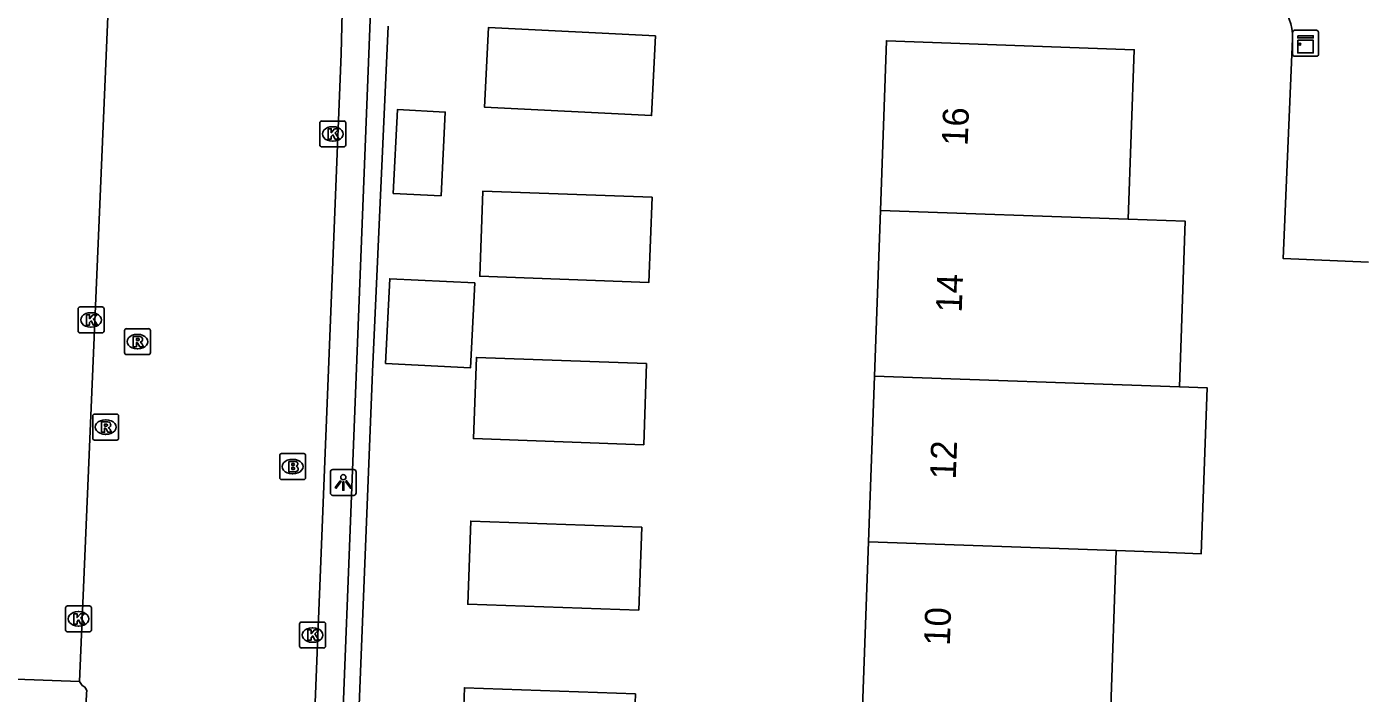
# Model space of a CAD drawing. Extents: x 160732 to 162105, y 387428 to 388479.
# Drawn here: x 161104.8 to 161156.4, y 387560.2 to 387585.9 of the extents above; entities that cross this region are included whole.
import ezdxf

# ---------------------------------------------------------------- set-up
doc = ezdxf.new("R2010")
doc.units = 0
for name, color, linetype in [('IMGEO_Brandkraan', 7, 'Continuous'), ('IMGEO_Kast', 7, 'Continuous'), ('IMGEO_Kolk', 7, 'Continuous'), ('IMGEO_Lichtpunt', 7, 'Continuous'), ('IMGEO_Pand', 7, 'Continuous'), ('IMGEO_Pand_nummerreeks', 7, 'Continuous'), ('IMGEO_Rijbaan_lokaal_open', 7, 'Continuous'), ('IMGEO_Rioolput', 7, 'Continuous'), ('IMGEO_Voetpad_open', 7, 'Continuous')]:
    doc.layers.add(name, color=color, linetype=linetype)

msp = doc.modelspace()

# ---------------------------------------------------------------- linework, layer by layer
at = {"layer": 'IMGEO_Brandkraan'}
for p, q in [((161114.587, 387568.537), (161114.587, 387569.389)), ((161114.662, 387569.463), (161115.514, 387569.463)), ((161115.075, 387569.243), (161115.1, 387569.243)), ((161115.588, 387569.389), (161115.588, 387568.537)), ((161115.098, 387568.683), (161115.073, 387568.683)), ((161115.514, 387568.463), (161114.662, 387568.463))]:
    msp.add_line(p, q, dxfattribs=at)
for points in [[(161114.587, 387568.537), (161114.587, 387569.389)], [(161114.662, 387569.463), (161115.514, 387569.463)], [(161114.935, 387569.163), (161114.935, 387568.763), (161115.148, 387568.763)], [(161115.166, 387569.163), (161114.935, 387569.163)], [(161115.114, 387569.082), (161115.06, 387569.082), (161115.06, 387569.006)], [(161115.588, 387569.389), (161115.588, 387568.537)], [(161115.06, 387569.006), (161115.113, 387569.006)], [(161115.122, 387568.93), (161115.06, 387568.93), (161115.06, 387568.849)], [(161115.06, 387568.849), (161115.122, 387568.849)], [(161115.514, 387568.463), (161114.662, 387568.463)]]:
    msp.add_lwpolyline(points, dxfattribs=at)
for centre, radius, start, end in [((161114.664, 387569.387), 0.0765, 91.552, 178.448), ((161114.664, 387569.387), 0.0765, 91.552, 178.448), ((161115.115, 387569.044), 0.0379, 267.8285, 90.9355), ((161115.17, 387569.018), 0.145, 59.4692, 91.5367), ((161115.195, 387569.065), 0.0922, 285.5137, 58.1501), ((161115.512, 387569.387), 0.0765, 1.552, 88.448), ((161115.512, 387569.387), 0.0765, 1.552, 88.448), ((161114.664, 387568.539), 0.0765, 181.552, 268.448), ((161114.664, 387568.539), 0.0765, 181.552, 268.448), ((161115.123, 387568.889), 0.0404, 269.8759, 90.5077), ((161115.154, 387569.014), 0.251, 268.6676, 293.5347), ((161115.2, 387568.873), 0.105, 301.3115, 78.989), ((161115.512, 387568.539), 0.0765, 271.552, 358.448), ((161115.512, 387568.539), 0.0765, 271.552, 358.448)]:
    msp.add_arc(centre, radius, start, end, dxfattribs=at)
for centre, major_axis, ratio, start_param, end_param in [((161115.074, 387568.963), (-0.387, 0.002), 0.722429, 4.712389, 7.853982), ((161115.099, 387568.963), (-0.39, 0.002), 0.717154, 1.570796, 4.712389)]:
    msp.add_ellipse(centre, major_axis=major_axis, ratio=ratio, start_param=start_param, end_param=end_param, dxfattribs=at)
at = {"layer": 'IMGEO_Kast'}
for p, q in [((161153.724, 387584.883), (161153.724, 387585.724)), ((161153.724, 387585.724), (161153.724, 387584.883)), ((161153.799, 387585.808), (161154.64, 387585.808)), ((161154.64, 387585.808), (161153.799, 387585.808)), ((161154.724, 387585.733), (161154.724, 387584.892)), ((161154.724, 387584.892), (161154.724, 387585.733)), ((161154.649, 387584.808), (161153.808, 387584.808)), ((161153.808, 387584.808), (161154.649, 387584.808))]:
    msp.add_line(p, q, dxfattribs=at)
for points in [[(161153.919, 387585.598), (161154.519, 387585.598), (161154.519, 387585.513), (161153.919, 387585.513), (161153.919, 387585.598)], [(161153.919, 387585.423), (161154.519, 387585.423), (161154.519, 387584.934), (161153.919, 387584.934), (161153.919, 387585.423)]]:
    msp.add_lwpolyline(points, dxfattribs=at)
msp.add_circle((161154.003, 387585.272), 0.0377, dxfattribs=at)
for centre, start, end in [((161153.802, 387585.73), 92.4484, 184.2845), ((161153.802, 387585.73), 92.4484, 184.2845), ((161154.646, 387585.73), 2.4484, 94.2845), ((161154.646, 387585.73), 2.4484, 94.2845), ((161153.802, 387584.886), 182.4484, 274.2845), ((161153.802, 387584.886), 182.4484, 274.2845), ((161154.646, 387584.886), 272.4484, 4.2845), ((161154.646, 387584.886), 272.4484, 4.2845)]:
    msp.add_arc(centre, 0.0779, start, end, dxfattribs=at)
at = {"layer": 'IMGEO_Kolk'}
for p, q in [((161116.137, 387581.381), (161116.137, 387582.233)), ((161116.212, 387582.307), (161117.064, 387582.307)), ((161116.625, 387582.087), (161116.65, 387582.087)), ((161117.138, 387582.233), (161117.138, 387581.381)), ((161116.648, 387581.527), (161116.623, 387581.527)), ((161117.064, 387581.307), (161116.212, 387581.307)), ((161106.798, 387574.2), (161106.798, 387575.052)), ((161106.873, 387575.126), (161107.725, 387575.126)), ((161107.286, 387574.906), (161107.311, 387574.906)), ((161107.799, 387575.052), (161107.799, 387574.2)), ((161107.309, 387574.346), (161107.284, 387574.346)), ((161107.725, 387574.126), (161106.873, 387574.126)), ((161106.312, 387562.657), (161106.312, 387563.509)), ((161106.387, 387563.583), (161107.239, 387563.583)), ((161107.313, 387563.509), (161107.313, 387562.657)), ((161106.8, 387563.363), (161106.825, 387563.363)), ((161115.357, 387562.034), (161115.357, 387562.886)), ((161115.432, 387562.96), (161116.284, 387562.96)), ((161116.358, 387562.886), (161116.358, 387562.034)), ((161107.239, 387562.583), (161106.387, 387562.583)), ((161106.823, 387562.803), (161106.798, 387562.803)), ((161115.845, 387562.74), (161115.87, 387562.74)), ((161116.284, 387561.96), (161115.432, 387561.96)), ((161115.868, 387562.18), (161115.843, 387562.18))]:
    msp.add_line(p, q, dxfattribs=at)
for points in [[(161116.137, 387581.381), (161116.137, 387582.233)], [(161116.212, 387582.307), (161117.064, 387582.307)], [(161116.458, 387582.007), (161116.581, 387582.007), (161116.581, 387581.856), (161116.711, 387582.007), (161116.875, 387582.007), (161116.729, 387581.856), (161116.882, 387581.607), (161116.73, 387581.607), (161116.645, 387581.771), (161116.581, 387581.704), (161116.581, 387581.607), (161116.458, 387581.607), (161116.458, 387582.007)], [(161117.138, 387582.233), (161117.138, 387581.381)], [(161117.064, 387581.307), (161116.212, 387581.307)], [(161106.798, 387574.2), (161106.798, 387575.052)], [(161106.873, 387575.126), (161107.725, 387575.126)], [(161107.119, 387574.826), (161107.242, 387574.826), (161107.242, 387574.675), (161107.372, 387574.826), (161107.536, 387574.826), (161107.39, 387574.675), (161107.543, 387574.426), (161107.391, 387574.426), (161107.306, 387574.59), (161107.242, 387574.523), (161107.242, 387574.426), (161107.119, 387574.426), (161107.119, 387574.826)], [(161107.799, 387575.052), (161107.799, 387574.2)], [(161107.725, 387574.126), (161106.873, 387574.126)], [(161106.312, 387562.657), (161106.312, 387563.509)], [(161106.387, 387563.583), (161107.239, 387563.583)], [(161107.313, 387563.509), (161107.313, 387562.657)], [(161106.633, 387563.283), (161106.756, 387563.283), (161106.756, 387563.132), (161106.886, 387563.283), (161107.05, 387563.283), (161106.904, 387563.132), (161107.057, 387562.883), (161106.905, 387562.883), (161106.82, 387563.047), (161106.756, 387562.98), (161106.756, 387562.883), (161106.633, 387562.883), (161106.633, 387563.283)], [(161115.357, 387562.034), (161115.357, 387562.886)], [(161115.432, 387562.96), (161116.284, 387562.96)], [(161116.358, 387562.886), (161116.358, 387562.034)], [(161107.239, 387562.583), (161106.387, 387562.583)], [(161115.678, 387562.66), (161115.801, 387562.66), (161115.801, 387562.509), (161115.931, 387562.66), (161116.095, 387562.66), (161115.949, 387562.509), (161116.102, 387562.26), (161115.95, 387562.26), (161115.865, 387562.424), (161115.801, 387562.357), (161115.801, 387562.26), (161115.678, 387562.26), (161115.678, 387562.66)], [(161116.284, 387561.96), (161115.432, 387561.96)]]:
    msp.add_lwpolyline(points, dxfattribs=at)
for centre, start, end in [((161116.214, 387582.231), 91.552, 178.448), ((161116.214, 387582.231), 91.552, 178.448), ((161117.062, 387582.231), 1.552, 88.448), ((161117.062, 387582.231), 1.552, 88.448), ((161116.214, 387581.383), 181.552, 268.448), ((161116.214, 387581.383), 181.552, 268.448), ((161117.062, 387581.383), 271.552, 358.448), ((161117.062, 387581.383), 271.552, 358.448), ((161106.875, 387575.05), 91.552, 178.448), ((161106.875, 387575.05), 91.552, 178.448), ((161107.723, 387575.05), 1.552, 88.448), ((161107.723, 387575.05), 1.552, 88.448), ((161106.875, 387574.202), 181.552, 268.448), ((161106.875, 387574.202), 181.552, 268.448), ((161107.723, 387574.202), 271.552, 358.448), ((161107.723, 387574.202), 271.552, 358.448), ((161106.389, 387563.507), 91.552, 178.448), ((161106.389, 387563.507), 91.552, 178.448), ((161107.237, 387563.507), 1.552, 88.448), ((161107.237, 387563.507), 1.552, 88.448), ((161115.434, 387562.884), 91.552, 178.448), ((161115.434, 387562.884), 91.552, 178.448), ((161116.282, 387562.884), 1.552, 88.448), ((161116.282, 387562.884), 1.552, 88.448), ((161106.389, 387562.659), 181.552, 268.448), ((161106.389, 387562.659), 181.552, 268.448), ((161107.237, 387562.659), 271.552, 358.448), ((161107.237, 387562.659), 271.552, 358.448), ((161115.434, 387562.036), 181.552, 268.448), ((161115.434, 387562.036), 181.552, 268.448), ((161116.282, 387562.036), 271.552, 358.448), ((161116.282, 387562.036), 271.552, 358.448)]:
    msp.add_arc(centre, 0.0765, start, end, dxfattribs=at)
for centre, major_axis, ratio, start_param, end_param in [((161116.624, 387581.807), (-0.387, 0.002), 0.722429, 4.712389, 7.853982), ((161116.649, 387581.807), (-0.39, 0.002), 0.717154, 1.570796, 4.712389), ((161107.285, 387574.626), (-0.387, 0.002), 0.722429, 4.712389, 7.853982), ((161107.31, 387574.626), (-0.39, 0.002), 0.717154, 1.570796, 4.712389), ((161106.799, 387563.083), (-0.387, 0.002), 0.722429, 4.712389, 7.853982), ((161106.824, 387563.083), (-0.39, 0.002), 0.717154, 1.570796, 4.712389), ((161115.844, 387562.46), (-0.387, 0.002), 0.722429, 4.712389, 7.853982), ((161115.869, 387562.46), (-0.39, 0.002), 0.717154, 1.570796, 4.712389)]:
    msp.add_ellipse(centre, major_axis=major_axis, ratio=ratio, start_param=start_param, end_param=end_param, dxfattribs=at)
at = {"layer": 'IMGEO_Lichtpunt'}
for p, q in [((161116.546, 387568.755), (161116.546, 387567.948)), ((161116.546, 387568.755), (161116.546, 387567.948)), ((161117.448, 387568.85), (161116.64, 387568.85)), ((161117.448, 387568.85), (161116.64, 387568.85)), ((161117.542, 387567.948), (161117.542, 387568.755)), ((161117.542, 387567.948), (161117.542, 387568.755)), ((161116.64, 387567.854), (161117.448, 387567.854)), ((161116.64, 387567.854), (161117.448, 387567.854))]:
    msp.add_line(p, q, dxfattribs=at)
for points in [[(161116.92, 387568.419), (161116.959, 387568.391), (161116.771, 387568.129), (161116.733, 387568.156), (161116.92, 387568.419)], [(161117.022, 387568.371), (161117.069, 387568.371), (161117.069, 387568.049), (161117.022, 387568.049), (161117.022, 387568.371)], [(161117.132, 387568.391), (161117.17, 387568.418), (161117.357, 387568.156), (161117.318, 387568.128), (161117.132, 387568.391)]]:
    msp.add_lwpolyline(points, dxfattribs=at)
msp.add_circle((161117.045, 387568.553), 0.0994, dxfattribs=at)
for centre, start, end in [((161116.64, 387568.755), 90, 180), ((161116.64, 387568.755), 90, 180), ((161117.448, 387568.755), 0, 90), ((161117.448, 387568.755), 0, 90), ((161116.64, 387567.948), 180, 270), ((161116.64, 387567.948), 180, 270), ((161117.448, 387567.948), 270, 0), ((161117.448, 387567.948), 270, 360)]:
    msp.add_arc(centre, 0.0946, start, end, dxfattribs=at)
at = {"layer": 'IMGEO_Pand'}
for points in [[(161129.11, 387585.6), (161128.956, 387582.517), (161122.506, 387582.84), (161122.66, 387585.923), (161129.11, 387585.6)], [(161137.796, 387578.856), (161138.03, 387585.403), (161147.603, 387585.061), (161147.369, 387578.514)], [(161118.976, 387579.511), (161120.822, 387579.419), (161120.984, 387582.652), (161119.138, 387582.745), (161118.976, 387579.511)], [(161128.973, 387579.361), (161128.856, 387576.076), (161122.314, 387576.31), (161122.432, 387579.595), (161128.973, 387579.361)], [(161137.568, 387572.458), (161137.796, 387578.856)], [(161137.796, 387578.856), (161147.369, 387578.514)], [(161147.369, 387578.514), (161149.576, 387578.435), (161149.347, 387572.037)], [(161118.674, 387572.946), (161121.962, 387572.782), (161122.126, 387576.055), (161118.837, 387576.219), (161118.674, 387572.946)], [(161128.765, 387572.945), (161128.653, 387569.807), (161122.073, 387570.042), (161122.185, 387573.18), (161128.765, 387572.945)], [(161137.339, 387566.06), (161137.568, 387572.458)], [(161149.347, 387572.037), (161137.568, 387572.458)], [(161149.347, 387572.037), (161150.423, 387571.999), (161150.195, 387565.601), (161147.97, 387565.68), (161146.912, 387565.718)], [(161128.459, 387563.416), (161121.854, 387563.652), (161121.968, 387566.86), (161128.574, 387566.624), (161128.459, 387563.416)], [(161137.11, 387559.662), (161137.339, 387566.06)], [(161137.339, 387566.06), (161146.912, 387565.718)], [(161146.912, 387565.718), (161146.684, 387559.32)], [(161128.331, 387560.19), (161128.215, 387556.943), (161121.61, 387557.179), (161121.726, 387560.426), (161128.331, 387560.19)]]:
    msp.add_lwpolyline(points, dxfattribs=at)
at = {"layer": 'IMGEO_Rijbaan_lokaal_open'}
for points in [[(161108.069, 387589.065), (161106.849, 387560.672)], [(161115.055, 387537.387), (161116.968, 387584.894), (161117.052, 387588.641)], [(161106.955, 387560.508), (161106.849, 387560.672)], [(161107.063, 387558.443), (161107.126, 387560.211)]]:
    msp.add_lwpolyline(points, dxfattribs=at)
msp.add_arc((161106.888, 387560.272), 0.246, 345.6941, 74.1689, dxfattribs=at)
at = {"layer": 'IMGEO_Rioolput'}
for p, q in [((161108.591, 387573.363), (161108.591, 387574.215)), ((161108.666, 387574.289), (161109.518, 387574.289)), ((161109.592, 387574.215), (161109.592, 387573.363)), ((161109.079, 387574.069), (161109.104, 387574.069)), ((161109.518, 387573.289), (161108.666, 387573.289)), ((161109.102, 387573.509), (161109.077, 387573.509)), ((161107.363, 387570.063), (161107.363, 387570.915)), ((161107.438, 387570.989), (161108.29, 387570.989)), ((161107.851, 387570.769), (161107.876, 387570.769)), ((161108.364, 387570.915), (161108.364, 387570.063)), ((161107.874, 387570.209), (161107.849, 387570.209)), ((161108.29, 387569.989), (161107.438, 387569.989))]:
    msp.add_line(p, q, dxfattribs=at)
for points in [[(161108.591, 387573.363), (161108.591, 387574.215)], [(161108.666, 387574.289), (161109.518, 387574.289)], [(161109.592, 387574.215), (161109.592, 387573.363)], [(161109.18, 387573.987), (161108.928, 387573.989), (161108.928, 387573.589)], [(161108.928, 387573.589), (161109.052, 387573.589), (161109.052, 387573.751), (161109.063, 387573.751)], [(161109.106, 387573.908), (161109.052, 387573.908), (161109.052, 387573.827)], [(161109.052, 387573.827), (161109.104, 387573.827)], [(161109.11, 387573.722), (161109.181, 387573.589), (161109.321, 387573.589), (161109.256, 387573.715)], [(161109.518, 387573.289), (161108.666, 387573.289)], [(161107.363, 387570.063), (161107.363, 387570.915)], [(161107.438, 387570.989), (161108.29, 387570.989)], [(161107.952, 387570.687), (161107.7, 387570.689), (161107.7, 387570.289)], [(161107.878, 387570.608), (161107.824, 387570.608), (161107.824, 387570.527)], [(161108.364, 387570.915), (161108.364, 387570.063)], [(161107.7, 387570.289), (161107.824, 387570.289), (161107.824, 387570.451), (161107.835, 387570.451)], [(161107.824, 387570.527), (161107.876, 387570.527)], [(161107.882, 387570.422), (161107.953, 387570.289), (161108.093, 387570.289), (161108.028, 387570.415)], [(161108.29, 387569.989), (161107.438, 387569.989)]]:
    msp.add_lwpolyline(points, dxfattribs=at)
for centre, radius, start, end in [((161108.668, 387574.213), 0.0765, 91.552, 178.448), ((161108.668, 387574.213), 0.0765, 91.552, 178.448), ((161109.516, 387574.213), 0.0765, 1.552, 88.448), ((161109.516, 387574.213), 0.0765, 1.552, 88.448), ((161109.062, 387573.698), 0.0533, 26.0293, 88.6989), ((161109.088, 387574.016), 0.19, 274.7715, 282.9687), ((161109.112, 387573.812), 0.0964, 77.0061, 93.1865), ((161109.126, 387573.869), 0.0378, 276.6634, 79.6772), ((161109.179, 387573.877), 0.109, 350.3612, 89.416), ((161109.177, 387573.877), 0.112, 277.5842, 350.9817), ((161109.161, 387573.662), 0.108, 29.5134, 73.7905), ((161108.668, 387573.365), 0.0765, 181.552, 268.448), ((161108.668, 387573.365), 0.0765, 181.552, 268.448), ((161109.516, 387573.365), 0.0765, 271.552, 358.448), ((161109.516, 387573.365), 0.0765, 271.552, 358.448), ((161107.44, 387570.913), 0.0765, 91.552, 178.448), ((161107.44, 387570.913), 0.0765, 91.552, 178.448), ((161107.884, 387570.512), 0.0964, 77.0061, 93.1865), ((161107.898, 387570.569), 0.0378, 276.6634, 79.6772), ((161107.951, 387570.577), 0.109, 350.3612, 89.416), ((161108.288, 387570.913), 0.0765, 1.552, 88.448), ((161108.288, 387570.913), 0.0765, 1.552, 88.448), ((161107.834, 387570.398), 0.0533, 26.0293, 88.6989), ((161107.86, 387570.716), 0.19, 274.7715, 282.9687), ((161107.949, 387570.577), 0.112, 277.5842, 350.9817), ((161107.933, 387570.362), 0.108, 29.5134, 73.7905), ((161107.44, 387570.065), 0.0765, 181.552, 268.448), ((161107.44, 387570.065), 0.0765, 181.552, 268.448), ((161108.288, 387570.065), 0.0765, 271.552, 358.448), ((161108.288, 387570.065), 0.0765, 271.552, 358.448)]:
    msp.add_arc(centre, radius, start, end, dxfattribs=at)
for centre, major_axis, ratio, start_param, end_param in [((161109.078, 387573.789), (-0.387, 0.002), 0.722429, 4.712389, 7.853982), ((161109.103, 387573.789), (-0.39, 0.002), 0.717154, 1.570796, 4.712389), ((161107.85, 387570.489), (-0.387, 0.002), 0.722429, 4.712389, 7.853982), ((161107.875, 387570.489), (-0.39, 0.002), 0.717154, 1.570796, 4.712389)]:
    msp.add_ellipse(centre, major_axis=major_axis, ratio=ratio, start_param=start_param, end_param=end_param, dxfattribs=at)
at = {"layer": 'IMGEO_Voetpad_open'}
for points in [[(161118.188, 387588.85), (161116.164, 387537.336), (161115.055, 387537.387)], [(161118.779, 387585.972), (161118.175, 387572.62), (161116.748, 387536.89), (161118.993, 387534.338), (161131.639, 387533.72), (161136.177, 387533.542), (161136.191, 387533.922)], [(161156.652, 387576.856), (161153.36, 387576.998), (161153.715, 387585.481)], [(161106.849, 387560.672), (161101.914, 387560.852)]]:
    msp.add_lwpolyline(points, dxfattribs=at)
msp.add_arc((161151.767, 387585.563), 1.95, 357.5811, 87.4756, dxfattribs=at)

# ---------------------------------------------------------------- texts
at = {"layer": 'IMGEO_Pand_nummerreeks'}
for s, p in [('16', (161141.167, 387581.334)), ('14', (161140.937, 387574.899)), ('12', (161140.707, 387568.461)), ('10', (161140.478, 387562.032))]:
    msp.add_text(s, height=1, rotation=87.9542, dxfattribs=at).set_placement(p)

doc.saveas('drawing.dxf')
